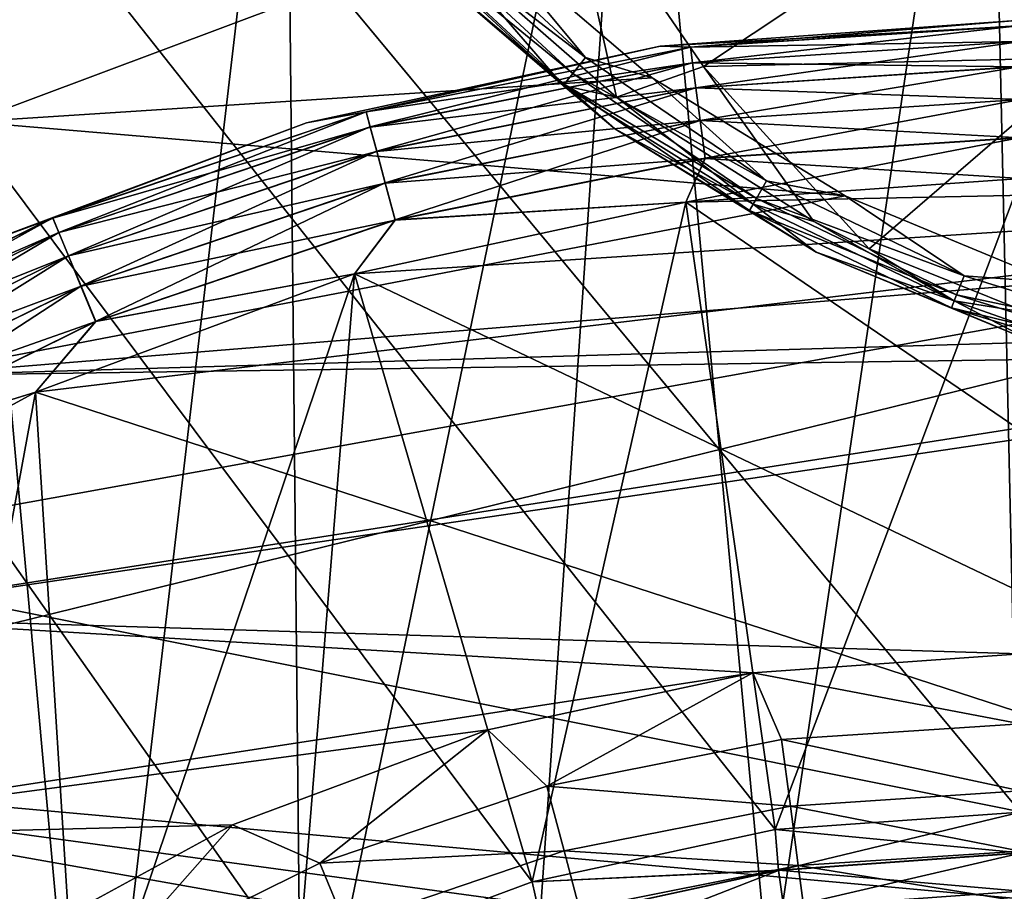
# Model space of a CAD drawing. Header units: metres. Extents: x -205 to 205, y -104 to 104.
# Tile 384 of 656: x -171.66 to -168.55, y 42.8 to 45.55. Entities that reach past the tile are written whole.
import ezdxf

# ---------------------------------------------------------------- set-up
doc = ezdxf.new("R2010")
doc.units = ezdxf.units.M
doc.layers.add('solid_01_2-CONSUMER_EHM_BOX_SW0001', color=7, linetype='CONTINUOUS')

msp = doc.modelspace()

# ---------------------------------------------------------------- linework, layer by layer
at = {"layer": 'solid_01_2-CONSUMER_EHM_BOX_SW0001'}
for points in [[(-200.010849, -74.958488), (-200.010773, 75.041512), (-0.010778, 75.04142)], [(-0.010849, -74.95858), (-200.010849, -74.958488), (-0.010778, 75.04142)], [(-91.959076, 42.820488, 75), (-76.402473, 63.637558, 75), (-185.602478, 63.645401, 75)], [(-92.726151, 42.986298, 75), (-91.959076, 42.820488, 75), (-185.602478, 63.645401, 75)], [(-93.500885, 43.041248, 75), (-92.726151, 42.986298, 75), (-185.602478, 63.645401, 75)], [(-168.500885, 43.051987, 75), (-93.500885, 43.041248, 75), (-185.602478, 63.645401, 75)], [(-169.275635, 42.997257, 75), (-168.500885, 43.051987, 75), (-185.602478, 63.645401, 75)], [(-170.042755, 42.831669, 75), (-169.275635, 42.997257, 75), (-185.602478, 63.645401, 75)], [(-170.781311, 42.557304, 75), (-170.042755, 42.831669, 75), (-185.602478, 63.645401, 75)], [(-171.472061, 42.180893, 75), (-170.781311, 42.557304, 75), (-185.602478, 63.645401, 75)], [(-172.101837, 41.709961, 75), (-171.472061, 42.180893, 75), (-185.602478, 63.645401, 75)], [(-169.719711, 47.078472, 63.099998), (-168.603653, 47.14418, 63.099998), (-169.292419, 42.487926, 63.099998)], [(-168.603653, 47.14418, 63.099998), (-168.500961, 42.551987, 63.099998), (-169.292419, 42.487926, 63.099998)], [(-168.603653, 47.14418, 63.099998), (-167.103653, 47.144073, 63.099998), (-168.500961, 42.551987, 63.099998)], [(-170.819824, 46.882233, 63.099998), (-169.719711, 47.078472, 63.099998), (-170.770477, 42.006332, 63.099998)], [(-169.719711, 47.078472, 63.099998), (-170.046082, 42.307487, 63.099998), (-170.770477, 42.006332, 63.099998)], [(-169.719711, 47.078472, 63.099998), (-169.292419, 42.487926, 63.099998), (-170.046082, 42.307487, 63.099998)], [(-171.889633, 46.558044, 63.099998), (-170.819824, 46.882233, 63.099998), (-171.440018, 41.597492, 63.099998)], [(-170.819824, 46.882233, 63.099998), (-170.770477, 42.006332, 63.099998), (-171.440018, 41.597492, 63.099998)], [(-171.889633, 46.558044, 63.099998), (-171.440018, 41.597492, 63.099998), (-172.035904, 41.087223, 63.099998)], [(-167.579117, 46.126122, 18.185246), (-168.7211, 45.926018, 17.920349), (-168.277695, 45.434055, 17.780788)], [(-170.206543, 45.834381, 13.5), (-171.751648, 46.052429, 13.5), (-171.815216, 45.231148, 13.5)], [(-169.941956, 46.047699, 17.564064), (-170.330658, 45.794041, 17.260666), (-169.776657, 45.309013, 17.260666)], [(-169.502167, 45.405964, 17.425642), (-169.941956, 46.047699, 17.564064), (-169.776657, 45.309013, 17.260666)], [(-168.7211, 45.926018, 17.920349), (-169.941956, 46.047699, 17.564064), (-169.502167, 45.405964, 17.425642)], [(-170.428284, 45.860832, 13.558523), (-170.380646, 45.905025, 13.515164), (-169.873764, 45.434711, 13.515164)], [(-169.873764, 45.434711, 13.515164), (-170.380646, 45.905025, 13.515164), (-170.206543, 45.834381, 13.5)], [(-168.277695, 45.434055, 17.780788), (-168.7211, 45.926018, 17.920349), (-169.502167, 45.405964, 17.425642)], [(-170.428284, 45.860832, 13.558523), (-169.914276, 45.383911, 13.558523), (-170.460098, 45.831306, 13.623464)], [(-170.428284, 45.860832, 13.558523), (-169.873764, 45.434711, 13.515164), (-169.914276, 45.383911, 13.558523)], [(-169.663605, 45.370682, 13.5), (-170.206543, 45.834381, 13.5), (-171.815216, 45.231148, 13.5)], [(-170.348007, 45.693001, 17.098219), (-169.944672, 45.345798, 17.160311), (-170.46402, 45.827671, 17.160311)], [(-170.46402, 45.827671, 17.160311), (-169.944672, 45.345798, 17.160311), (-170.330658, 45.794041, 17.260666)], [(-170.460098, 45.831306, 13.623464), (-169.941345, 45.349972, 13.623464), (-170.348007, 45.693001, 13.7)], [(-169.914276, 45.383911, 13.558523), (-169.941345, 45.349972, 13.623464), (-170.460098, 45.831306, 13.623464)], [(-169.873764, 45.434711, 13.515164), (-170.206543, 45.834381, 13.5), (-169.663605, 45.370682, 13.5)], [(-169.944672, 45.345798, 17.160311), (-169.776657, 45.309013, 17.260666), (-170.330658, 45.794041, 17.260666)], [(-170.348007, 45.693001, 17.098219), (-169.781235, 45.208931, 17.098219), (-169.944672, 45.345798, 17.160311)], [(-169.781235, 45.208931, 13.7), (-169.781235, 45.208931, 17.098219), (-170.348007, 45.693001, 17.098219)], [(-170.348007, 45.693001, 13.7), (-169.781235, 45.208931, 13.7), (-170.348007, 45.693001, 17.098219)], [(-169.941345, 45.349972, 13.623464), (-169.781235, 45.208931, 13.7), (-170.348007, 45.693001, 13.7)], [(-169.639053, 45.470718, 47.5), (-168.500534, 45.534946, 47.62941), (-168.500519, 45.551987, 47.5)], [(-169.639053, 45.470718, 46.5), (-168.500519, 45.551987, 47.5), (-168.500519, 45.551987, 46.5)], [(-169.639053, 45.470718, 47.5), (-168.500519, 45.551987, 47.5), (-169.639053, 45.470718, 46.5)], [(-169.639053, 45.470718, 46.5), (-168.500519, 45.551987, 46.5), (-169.542542, 45.466934, 46.371098)], [(-169.639053, 45.470718, 55.5), (-168.500519, 45.551987, 55.5), (-169.542542, 45.466934, 55.371098)], [(-168.500519, 45.551987, 56.5), (-168.500519, 45.551987, 55.5), (-169.639053, 45.470718, 55.5)], [(-169.639053, 45.470718, 56.5), (-168.500519, 45.551987, 56.5), (-169.639053, 45.470718, 55.5)], [(-168.500534, 45.534946, 56.62941), (-168.500519, 45.551987, 56.5), (-169.639053, 45.470718, 56.5)], [(-169.542526, 45.466801, 47.62941), (-168.500534, 45.534946, 47.62941), (-169.639053, 45.470718, 47.5)], [(-169.542526, 45.466801, 56.62941), (-168.500534, 45.534946, 56.62941), (-169.639053, 45.470718, 56.5)], [(-169.542542, 45.466934, 46.371098), (-168.500519, 45.551987, 46.5), (-168.500534, 45.535084, 46.371098)], [(-169.542542, 45.466934, 55.371098), (-168.500519, 45.551987, 55.5), (-168.500534, 45.535084, 55.371098)], [(-169.542542, 45.466934, 46.371098), (-168.500534, 45.535084, 46.371098), (-169.536041, 45.417473, 46.25034)], [(-169.542542, 45.466934, 55.371098), (-168.500534, 45.535084, 55.371098), (-169.536041, 45.417473, 55.25034)], [(-169.542526, 45.466801, 47.62941), (-168.500534, 45.484932, 47.750114), (-168.500534, 45.534946, 47.62941)], [(-168.500534, 45.484932, 56.750114), (-168.500534, 45.534946, 56.62941), (-169.542526, 45.466801, 56.62941)], [(-169.536041, 45.417473, 46.25034), (-168.500534, 45.535084, 46.371098), (-168.500534, 45.485195, 46.25034)], [(-169.536041, 45.417473, 55.25034), (-168.500534, 45.535084, 55.371098), (-168.500534, 45.485195, 55.25034)], [(-170.75444, 45.228252, 55.5), (-169.639053, 45.470718, 55.5), (-170.566742, 45.263363, 55.371098)], [(-169.639053, 45.470718, 56.5), (-169.639053, 45.470718, 55.5), (-170.75444, 45.228252, 55.5)], [(-170.75444, 45.228252, 56.5), (-169.639053, 45.470718, 56.5), (-170.75444, 45.228252, 55.5)], [(-170.566711, 45.263229, 56.62941), (-169.639053, 45.470718, 56.5), (-170.75444, 45.228252, 56.5)], [(-170.75444, 45.228252, 46.5), (-169.639053, 45.470718, 46.5), (-170.566742, 45.263363, 46.371098)], [(-169.639053, 45.470718, 47.5), (-169.639053, 45.470718, 46.5), (-170.75444, 45.228252, 46.5)], [(-170.75444, 45.228252, 47.5), (-169.639053, 45.470718, 47.5), (-170.75444, 45.228252, 46.5)], [(-170.566711, 45.263229, 47.62941), (-169.639053, 45.470718, 47.5), (-170.75444, 45.228252, 47.5)], [(-169.639053, 45.470718, 55.5), (-169.542542, 45.466934, 55.371098), (-170.566742, 45.263363, 55.371098)], [(-169.639053, 45.470718, 46.5), (-169.542542, 45.466934, 46.371098), (-170.566742, 45.263363, 46.371098)], [(-170.566742, 45.263363, 55.371098), (-169.542542, 45.466934, 55.371098), (-170.553833, 45.215172, 55.25034)], [(-170.566742, 45.263363, 46.371098), (-169.542542, 45.466934, 46.371098), (-170.553833, 45.215172, 46.25034)], [(-170.566711, 45.263229, 56.62941), (-169.542526, 45.466801, 56.62941), (-169.639053, 45.470718, 56.5)], [(-170.566711, 45.263229, 47.62941), (-169.542526, 45.466801, 47.62941), (-169.639053, 45.470718, 47.5)], [(-169.535995, 45.417213, 56.750114), (-169.542526, 45.466801, 56.62941), (-170.566711, 45.263229, 56.62941)], [(-169.535995, 45.417213, 47.750114), (-169.542526, 45.466801, 47.62941), (-170.566711, 45.263229, 47.62941)], [(-169.542542, 45.466934, 55.371098), (-169.536041, 45.417473, 55.25034), (-170.553833, 45.215172, 55.25034)], [(-169.542542, 45.466934, 46.371098), (-169.536041, 45.417473, 46.25034), (-170.553833, 45.215172, 46.25034)], [(-169.535995, 45.417213, 47.750114), (-168.500534, 45.484932, 47.750114), (-169.542526, 45.466801, 47.62941)], [(-169.535995, 45.417213, 56.750114), (-168.500534, 45.484932, 56.750114), (-169.542526, 45.466801, 56.62941)], [(-169.536041, 45.417473, 46.25034), (-168.500534, 45.485195, 46.25034), (-169.525681, 45.33868, 46.146633)], [(-169.536041, 45.417473, 55.25034), (-168.500534, 45.485195, 55.25034), (-169.525681, 45.33868, 55.146633)], [(-169.535995, 45.417213, 47.750114), (-168.500549, 45.405354, 47.853737), (-168.500534, 45.484932, 47.750114)], [(-168.500549, 45.405354, 56.853737), (-168.500534, 45.484932, 56.750114), (-169.535995, 45.417213, 56.750114)], [(-169.525681, 45.33868, 46.146633), (-168.500534, 45.485195, 46.25034), (-168.500549, 45.405724, 46.146633)], [(-169.525681, 45.33868, 55.146633), (-168.500534, 45.485195, 55.25034), (-168.500549, 45.405724, 55.146633)], [(-169.914276, 45.383911, 13.558523), (-169.873764, 45.434711, 13.515164), (-169.30246, 45.045197, 13.515164)], [(-169.30246, 45.045197, 13.515164), (-169.873764, 45.434711, 13.515164), (-169.663605, 45.370682, 13.5)], [(-168.277695, 45.434055, 17.780788), (-169.502167, 45.405964, 17.425642), (-168.978622, 44.830372, 17.260666)], [(-168.277695, 45.434055, 17.780788), (-168.978622, 44.830372, 17.260666), (-168.475998, 44.628265, 17.260666)], [(-170.553772, 45.214916, 56.750114), (-169.535995, 45.417213, 56.750114), (-170.566711, 45.263229, 56.62941)], [(-170.553772, 45.214916, 47.750114), (-169.535995, 45.417213, 47.750114), (-170.566711, 45.263229, 47.62941)], [(-170.553833, 45.215172, 55.25034), (-169.536041, 45.417473, 55.25034), (-170.533279, 45.138405, 55.146633)], [(-170.553833, 45.215172, 46.25034), (-169.536041, 45.417473, 46.25034), (-170.533279, 45.138405, 46.146633)], [(-169.52562, 45.338314, 56.853737), (-169.535995, 45.417213, 56.750114), (-170.553772, 45.214916, 56.750114)], [(-169.52562, 45.338314, 47.853737), (-169.535995, 45.417213, 47.750114), (-170.553772, 45.214916, 47.750114)], [(-169.536041, 45.417473, 55.25034), (-169.525681, 45.33868, 55.146633), (-170.533279, 45.138405, 55.146633)], [(-169.536041, 45.417473, 46.25034), (-169.525681, 45.33868, 46.146633), (-170.533279, 45.138405, 46.146633)], [(-169.502167, 45.405964, 17.425642), (-169.776657, 45.309013, 17.260666), (-169.153259, 44.917171, 17.260666)], [(-169.52562, 45.338314, 47.853737), (-168.500549, 45.405354, 47.853737), (-169.535995, 45.417213, 47.750114)], [(-169.52562, 45.338314, 56.853737), (-168.500549, 45.405354, 56.853737), (-169.535995, 45.417213, 56.750114)], [(-169.525681, 45.33868, 46.146633), (-168.500549, 45.405724, 46.146633), (-169.512161, 45.235939, 46.067051)], [(-169.525681, 45.33868, 55.146633), (-168.500549, 45.405724, 55.146633), (-169.512161, 45.235939, 55.067051)], [(-169.52562, 45.338314, 47.853737), (-168.500565, 45.301643, 47.933208), (-168.500549, 45.405354, 47.853737)], [(-168.500565, 45.301643, 56.933208), (-168.500549, 45.405354, 56.853737), (-169.52562, 45.338314, 56.853737)], [(-169.512161, 45.235939, 46.067051), (-168.500549, 45.405724, 46.146633), (-168.500565, 45.302097, 46.067051)], [(-169.512161, 45.235939, 55.067051), (-168.500549, 45.405724, 55.146633), (-168.500565, 45.302097, 55.067051)], [(-169.502167, 45.405964, 17.425642), (-169.153259, 44.917171, 17.260666), (-168.978622, 44.830372, 17.260666)], [(-169.914276, 45.383911, 13.558523), (-169.334946, 44.98893, 13.558523), (-169.941345, 45.349972, 13.623464)], [(-169.914276, 45.383911, 13.558523), (-169.30246, 45.045197, 13.515164), (-169.334946, 44.98893, 13.558523)], [(-169.05481, 44.997635, 13.5), (-169.663605, 45.370682, 13.5), (-171.815216, 45.231148, 13.5)], [(-169.781235, 45.208931, 17.098219), (-169.344955, 44.971603, 17.216368), (-169.944672, 45.345798, 17.160311)], [(-169.944672, 45.345798, 17.160311), (-169.344955, 44.971603, 17.216368), (-169.776657, 45.309013, 17.260666)], [(-169.941345, 45.349972, 13.623464), (-169.356644, 44.951332, 13.623464), (-169.781235, 45.208931, 13.7)], [(-169.334946, 44.98893, 13.558523), (-169.356644, 44.951332, 13.623464), (-169.941345, 45.349972, 13.623464)], [(-169.30246, 45.045197, 13.515164), (-169.663605, 45.370682, 13.5), (-169.05481, 44.997635, 13.5)], [(-170.533188, 45.138046, 56.853737), (-169.52562, 45.338314, 56.853737), (-170.553772, 45.214916, 56.750114)], [(-170.533188, 45.138046, 47.853737), (-169.52562, 45.338314, 47.853737), (-170.553772, 45.214916, 47.750114)], [(-170.533279, 45.138405, 55.146633), (-169.525681, 45.33868, 55.146633), (-170.50647, 45.038307, 55.067051)], [(-170.533279, 45.138405, 46.146633), (-169.525681, 45.33868, 46.146633), (-170.50647, 45.038307, 46.067051)], [(-169.5121, 45.235489, 56.933208), (-169.52562, 45.338314, 56.853737), (-170.533188, 45.138046, 56.853737)], [(-169.5121, 45.235489, 47.933208), (-169.52562, 45.338314, 47.853737), (-170.533188, 45.138046, 47.853737)], [(-169.525681, 45.33868, 55.146633), (-169.512161, 45.235939, 55.067051), (-170.50647, 45.038307, 55.067051)], [(-169.525681, 45.33868, 46.146633), (-169.512161, 45.235939, 46.067051), (-170.50647, 45.038307, 46.067051)], [(-169.5121, 45.235489, 47.933208), (-168.500565, 45.301643, 47.933208), (-169.52562, 45.338314, 47.853737)], [(-169.5121, 45.235489, 56.933208), (-168.500565, 45.301643, 56.933208), (-169.52562, 45.338314, 56.853737)], [(-169.344955, 44.971603, 17.216368), (-169.153259, 44.917171, 17.260666), (-169.776657, 45.309013, 17.260666)], [(-169.512161, 45.235939, 46.067051), (-168.500565, 45.302097, 46.067051), (-169.496429, 45.116268, 46.017036)], [(-169.512161, 45.235939, 55.067051), (-168.500565, 45.302097, 55.067051), (-169.496429, 45.116268, 55.017036)], [(-169.5121, 45.235489, 47.933208), (-168.50058, 45.180889, 47.983097), (-168.500565, 45.301643, 47.933208)], [(-168.50058, 45.180889, 56.983097), (-168.500565, 45.301643, 56.933208), (-169.5121, 45.235489, 56.933208)], [(-169.496429, 45.116268, 46.017036), (-168.500565, 45.302097, 46.067051), (-168.50058, 45.181396, 46.017036)], [(-169.496429, 45.116268, 55.017036), (-168.500565, 45.302097, 55.067051), (-168.50058, 45.181396, 55.017036)], [(-171.555618, 44.927845, 55.371098), (-170.566742, 45.263363, 55.371098), (-171.53653, 44.881748, 55.25034)], [(-170.75444, 45.228252, 55.5), (-170.566742, 45.263363, 55.371098), (-171.555618, 44.927845, 55.371098)], [(-171.555618, 44.927845, 46.371098), (-170.566742, 45.263363, 46.371098), (-171.53653, 44.881748, 46.25034)], [(-170.75444, 45.228252, 46.5), (-170.566742, 45.263363, 46.371098), (-171.555618, 44.927845, 46.371098)], [(-171.555557, 44.927719, 56.62941), (-170.566711, 45.263229, 56.62941), (-170.75444, 45.228252, 56.5)], [(-170.553772, 45.214916, 56.750114), (-170.566711, 45.263229, 56.62941), (-171.555557, 44.927719, 56.62941)], [(-171.555557, 44.927719, 47.62941), (-170.566711, 45.263229, 47.62941), (-170.75444, 45.228252, 47.5)], [(-170.553772, 45.214916, 47.750114), (-170.566711, 45.263229, 47.62941), (-171.555557, 44.927719, 47.62941)], [(-170.566742, 45.263363, 55.371098), (-170.553833, 45.215172, 55.25034), (-171.53653, 44.881748, 55.25034)], [(-170.566742, 45.263363, 46.371098), (-170.553833, 45.215172, 46.25034), (-171.53653, 44.881748, 46.25034)], [(-169.05481, 44.997635, 13.5), (-171.815216, 45.231148, 13.5), (-172.008789, 44.430477, 13.5)], [(-171.823944, 44.829517, 55.5), (-170.75444, 45.228252, 55.5), (-171.555618, 44.927845, 55.371098)], [(-170.75444, 45.228252, 56.5), (-170.75444, 45.228252, 55.5), (-171.823944, 44.829517, 55.5)], [(-171.823944, 44.829517, 56.5), (-170.75444, 45.228252, 56.5), (-171.823944, 44.829517, 55.5)], [(-171.555557, 44.927719, 56.62941), (-170.75444, 45.228252, 56.5), (-171.823944, 44.829517, 56.5)], [(-171.823944, 44.829517, 46.5), (-170.75444, 45.228252, 46.5), (-171.555618, 44.927845, 46.371098)], [(-170.75444, 45.228252, 47.5), (-170.75444, 45.228252, 46.5), (-171.823944, 44.829517, 46.5)], [(-171.823944, 44.829517, 47.5), (-170.75444, 45.228252, 47.5), (-171.823944, 44.829517, 46.5)], [(-171.555557, 44.927719, 47.62941), (-170.75444, 45.228252, 47.5), (-171.823944, 44.829517, 47.5)], [(-170.506363, 45.037868, 56.933208), (-169.5121, 45.235489, 56.933208), (-170.533188, 45.138046, 56.853737)], [(-170.506363, 45.037868, 47.933208), (-169.5121, 45.235489, 47.933208), (-170.533188, 45.138046, 47.853737)], [(-170.50647, 45.038307, 55.067051), (-169.512161, 45.235939, 55.067051), (-170.47525, 44.921711, 55.017036)], [(-170.50647, 45.038307, 46.067051), (-169.512161, 45.235939, 46.067051), (-170.47525, 44.921711, 46.017036)], [(-169.496353, 45.115765, 56.983097), (-169.5121, 45.235489, 56.933208), (-170.506363, 45.037868, 56.933208)], [(-169.496353, 45.115765, 47.983097), (-169.5121, 45.235489, 47.933208), (-170.506363, 45.037868, 47.933208)], [(-169.512161, 45.235939, 55.067051), (-169.496429, 45.116268, 55.017036), (-170.47525, 44.921711, 55.017036)], [(-169.512161, 45.235939, 46.067051), (-169.496429, 45.116268, 46.017036), (-170.47525, 44.921711, 46.017036)], [(-169.496353, 45.115765, 47.983097), (-168.50058, 45.180889, 47.983097), (-169.5121, 45.235489, 47.933208)], [(-169.496353, 45.115765, 56.983097), (-168.50058, 45.180889, 56.983097), (-169.5121, 45.235489, 56.933208)], [(-171.536423, 44.881508, 56.750114), (-170.553772, 45.214916, 56.750114), (-171.555557, 44.927719, 56.62941)], [(-171.536423, 44.881508, 47.750114), (-170.553772, 45.214916, 47.750114), (-171.555557, 44.927719, 47.62941)], [(-171.53653, 44.881748, 55.25034), (-170.553833, 45.215172, 55.25034), (-171.506134, 44.808323, 55.146633)], [(-171.53653, 44.881748, 46.25034), (-170.553833, 45.215172, 46.25034), (-171.506134, 44.808323, 46.146633)], [(-170.533188, 45.138046, 56.853737), (-170.553772, 45.214916, 56.750114), (-171.536423, 44.881508, 56.750114)], [(-170.533188, 45.138046, 47.853737), (-170.553772, 45.214916, 47.750114), (-171.536423, 44.881508, 47.750114)], [(-170.553833, 45.215172, 55.25034), (-170.533279, 45.138405, 55.146633), (-171.506134, 44.808323, 55.146633)], [(-170.553833, 45.215172, 46.25034), (-170.533279, 45.138405, 46.146633), (-171.506134, 44.808323, 46.146633)], [(-169.781235, 45.208931, 17.098219), (-169.145706, 44.819481, 17.098219), (-169.344955, 44.971603, 17.216368)], [(-169.145706, 44.819481, 13.7), (-169.145706, 44.819481, 17.098219), (-169.781235, 45.208931, 17.098219)], [(-169.781235, 45.208931, 13.7), (-169.145706, 44.819481, 13.7), (-169.781235, 45.208931, 17.098219)], [(-169.356644, 44.951332, 13.623464), (-169.145706, 44.819481, 13.7), (-169.781235, 45.208931, 13.7)], [(-168.50058, 45.181396, 55.017036), (-168.500595, 45.051987, 55), (-169.557037, 44.977352, 55)], [(-169.496429, 45.116268, 55.017036), (-168.50058, 45.181396, 55.017036), (-169.557037, 44.977352, 55)], [(-168.50058, 45.181396, 46.017036), (-168.500595, 45.051987, 46), (-169.557037, 44.977352, 46)], [(-169.496429, 45.116268, 46.017036), (-168.50058, 45.181396, 46.017036), (-169.557037, 44.977352, 46)], [(-169.496353, 45.115765, 47.983097), (-168.500595, 45.051987, 48), (-168.50058, 45.180889, 47.983097)], [(-169.496353, 45.115765, 56.983097), (-168.500595, 45.051987, 57), (-168.50058, 45.180889, 56.983097)], [(-171.505981, 44.807983, 56.853737), (-170.533188, 45.138046, 56.853737), (-171.536423, 44.881508, 56.750114)], [(-171.505981, 44.807983, 47.853737), (-170.533188, 45.138046, 47.853737), (-171.536423, 44.881508, 47.750114)], [(-171.506134, 44.808323, 55.146633), (-170.533279, 45.138405, 55.146633), (-171.466492, 44.712582, 55.067051)], [(-171.506134, 44.808323, 46.146633), (-170.533279, 45.138405, 46.146633), (-171.466492, 44.712582, 46.067051)], [(-170.506363, 45.037868, 56.933208), (-170.533188, 45.138046, 56.853737), (-171.505981, 44.807983, 56.853737)], [(-170.506363, 45.037868, 47.933208), (-170.533188, 45.138046, 47.853737), (-171.505981, 44.807983, 47.853737)], [(-170.533279, 45.138405, 55.146633), (-170.50647, 45.038307, 55.067051), (-171.466492, 44.712582, 55.067051)], [(-170.533279, 45.138405, 46.146633), (-170.50647, 45.038307, 46.067051), (-171.466492, 44.712582, 46.067051)], [(-170.475128, 44.921223, 56.983097), (-169.496353, 45.115765, 56.983097), (-170.506363, 45.037868, 56.933208)], [(-170.475128, 44.921223, 47.983097), (-169.496353, 45.115765, 47.983097), (-170.506363, 45.037868, 47.933208)], [(-170.47525, 44.921711, 55.017036), (-169.496429, 45.116268, 55.017036), (-169.557037, 44.977352, 55)], [(-170.47525, 44.921711, 46.017036), (-169.496429, 45.116268, 46.017036), (-169.557037, 44.977352, 46)], [(-170.475128, 44.921223, 47.983097), (-169.557037, 44.977352, 48), (-169.496353, 45.115765, 47.983097)], [(-170.475128, 44.921223, 56.983097), (-169.557037, 44.977352, 57), (-169.496353, 45.115765, 56.983097)], [(-169.496353, 45.115765, 47.983097), (-169.557037, 44.977352, 48), (-168.500595, 45.051987, 48)], [(-169.496353, 45.115765, 56.983097), (-169.557037, 44.977352, 57), (-168.500595, 45.051987, 57)], [(-173.410995, 43.221951, 48), (-168.500961, 42.551987, 48), (-165.978806, 45.051624, 48)], [(-165.978806, 45.051624, 57), (-173.410995, 43.221951, 57), (-168.500961, 42.551987, 57)], [(-172.552185, 43.864143, 48), (-173.410995, 43.221951, 48), (-165.978806, 45.051624, 48)], [(-165.978806, 45.051624, 57), (-172.552185, 43.864143, 57), (-173.410995, 43.221951, 57)], [(-171.610214, 44.377445, 48), (-172.552185, 43.864143, 48), (-165.978806, 45.051624, 48)], [(-165.978806, 45.051624, 57), (-171.610214, 44.377445, 57), (-172.552185, 43.864143, 57)], [(-170.603104, 44.75156, 48), (-171.610214, 44.377445, 48), (-165.978806, 45.051624, 48)], [(-165.978806, 45.051624, 57), (-170.603104, 44.75156, 57), (-171.610214, 44.377445, 57)], [(-171.466309, 44.712162, 56.933208), (-170.506363, 45.037868, 56.933208), (-171.505981, 44.807983, 56.853737)], [(-171.466309, 44.712162, 47.933208), (-170.506363, 45.037868, 47.933208), (-171.505981, 44.807983, 47.853737)], [(-171.466492, 44.712582, 55.067051), (-170.50647, 45.038307, 55.067051), (-171.420303, 44.601059, 55.017036)], [(-171.466492, 44.712582, 46.067051), (-170.50647, 45.038307, 46.067051), (-171.420303, 44.601059, 46.017036)], [(-170.475128, 44.921223, 56.983097), (-170.506363, 45.037868, 56.933208), (-171.466309, 44.712162, 56.933208)], [(-170.475128, 44.921223, 47.983097), (-170.506363, 45.037868, 47.933208), (-171.466309, 44.712162, 47.933208)], [(-170.50647, 45.038307, 55.067051), (-170.47525, 44.921711, 55.017036), (-171.420303, 44.601059, 55.017036)], [(-170.50647, 45.038307, 46.067051), (-170.47525, 44.921711, 46.017036), (-171.420303, 44.601059, 46.017036)], [(-169.557037, 44.977352, 48), (-170.603104, 44.75156, 48), (-165.978806, 45.051624, 48)], [(-165.978806, 45.051624, 57), (-169.557037, 44.977352, 57), (-170.603104, 44.75156, 57)], [(-169.557037, 44.977352, 55), (-168.500595, 45.051987, 55), (-166.000977, 42.551628, 55)], [(-168.500595, 45.051987, 48), (-169.557037, 44.977352, 48), (-165.978806, 45.051624, 48)], [(-165.978806, 45.051624, 57), (-168.500595, 45.051987, 57), (-169.557037, 44.977352, 57)], [(-169.275635, 42.997257, 46), (-169.557037, 44.977352, 46), (-168.500595, 45.051987, 46)], [(-169.334946, 44.98893, 13.558523), (-169.30246, 45.045197, 13.515164), (-168.679474, 44.745182, 13.515164)], [(-168.679474, 44.745182, 13.515164), (-169.30246, 45.045197, 13.515164), (-169.05481, 44.997635, 13.5)], [(-168.500885, 43.051987, 46), (-169.275635, 42.997257, 46), (-168.500595, 45.051987, 46)], [(-168.395142, 44.724415, 13.5), (-169.05481, 44.997635, 13.5), (-172.008789, 44.430477, 13.5)], [(-170.603104, 44.75156, 55), (-169.557037, 44.977352, 55), (-166.000977, 42.551628, 55)], [(-170.475128, 44.921223, 47.983097), (-170.603104, 44.75156, 48), (-169.557037, 44.977352, 48)], [(-170.475128, 44.921223, 56.983097), (-170.603104, 44.75156, 57), (-169.557037, 44.977352, 57)], [(-170.47525, 44.921711, 55.017036), (-169.557037, 44.977352, 55), (-170.603104, 44.75156, 55)], [(-170.042755, 42.831669, 46), (-170.603104, 44.75156, 46), (-169.557037, 44.977352, 46)], [(-170.47525, 44.921711, 46.017036), (-169.557037, 44.977352, 46), (-170.603104, 44.75156, 46)], [(-169.275635, 42.997257, 46), (-170.042755, 42.831669, 46), (-169.557037, 44.977352, 46)], [(-169.334946, 44.98893, 13.558523), (-168.703217, 44.6847, 13.558523), (-169.356644, 44.951332, 13.623464)], [(-169.145706, 44.819481, 17.098219), (-168.710526, 44.666077, 17.216368), (-169.344955, 44.971603, 17.216368)], [(-169.344955, 44.971603, 17.216368), (-168.710526, 44.666077, 17.216368), (-169.153259, 44.917171, 17.260666)], [(-169.334946, 44.98893, 13.558523), (-168.679474, 44.745182, 13.515164), (-168.703217, 44.6847, 13.558523)], [(-168.679474, 44.745182, 13.515164), (-169.05481, 44.997635, 13.5), (-168.395142, 44.724415, 13.5)], [(-169.356644, 44.951332, 13.623464), (-168.71907, 44.644291, 13.623464), (-169.145706, 44.819481, 13.7)], [(-168.703217, 44.6847, 13.558523), (-168.71907, 44.644291, 13.623464), (-169.356644, 44.951332, 13.623464)], [(-172.492233, 44.466122, 55.371098), (-171.555618, 44.927845, 55.371098), (-172.467285, 44.422913, 55.25034)], [(-171.823944, 44.829517, 55.5), (-171.555618, 44.927845, 55.371098), (-172.492233, 44.466122, 55.371098)], [(-172.492233, 44.466122, 46.371098), (-171.555618, 44.927845, 46.371098), (-172.467285, 44.422913, 46.25034)], [(-171.823944, 44.829517, 46.5), (-171.555618, 44.927845, 46.371098), (-172.492233, 44.466122, 46.371098)], [(-172.492157, 44.466003, 56.62941), (-171.555557, 44.927719, 56.62941), (-171.823944, 44.829517, 56.5)], [(-171.536423, 44.881508, 56.750114), (-171.555557, 44.927719, 56.62941), (-172.492157, 44.466003, 56.62941)], [(-172.492157, 44.466003, 47.62941), (-171.555557, 44.927719, 47.62941), (-171.823944, 44.829517, 47.5)], [(-171.536423, 44.881508, 47.750114), (-171.555557, 44.927719, 47.62941), (-172.492157, 44.466003, 47.62941)], [(-171.555618, 44.927845, 55.371098), (-171.53653, 44.881748, 55.25034), (-172.467285, 44.422913, 55.25034)], [(-171.555618, 44.927845, 46.371098), (-171.53653, 44.881748, 46.25034), (-172.467285, 44.422913, 46.25034)], [(-171.42012, 44.60059, 56.983097), (-170.475128, 44.921223, 56.983097), (-171.466309, 44.712162, 56.933208)], [(-171.42012, 44.60059, 47.983097), (-170.475128, 44.921223, 47.983097), (-171.466309, 44.712162, 47.933208)], [(-171.420303, 44.601059, 55.017036), (-170.47525, 44.921711, 55.017036), (-170.603104, 44.75156, 55)], [(-171.420303, 44.601059, 46.017036), (-170.47525, 44.921711, 46.017036), (-170.603104, 44.75156, 46)], [(-171.42012, 44.60059, 47.983097), (-170.603104, 44.75156, 48), (-170.475128, 44.921223, 47.983097)], [(-171.42012, 44.60059, 56.983097), (-170.603104, 44.75156, 57), (-170.475128, 44.921223, 56.983097)], [(-168.710526, 44.666077, 17.216368), (-168.978622, 44.830372, 17.260666), (-169.153259, 44.917171, 17.260666)], [(-172.467163, 44.422688, 56.750114), (-171.536423, 44.881508, 56.750114), (-172.492157, 44.466003, 56.62941)], [(-172.467163, 44.422688, 47.750114), (-171.536423, 44.881508, 47.750114), (-172.492157, 44.466003, 47.62941)], [(-172.467285, 44.422913, 55.25034), (-171.53653, 44.881748, 55.25034), (-172.427567, 44.354084, 55.146633)], [(-172.467285, 44.422913, 46.25034), (-171.53653, 44.881748, 46.25034), (-172.427567, 44.354084, 46.146633)], [(-171.505981, 44.807983, 56.853737), (-171.536423, 44.881508, 56.750114), (-172.467163, 44.422688, 56.750114)], [(-171.505981, 44.807983, 47.853737), (-171.536423, 44.881508, 47.750114), (-172.467163, 44.422688, 47.750114)], [(-171.53653, 44.881748, 55.25034), (-171.506134, 44.808323, 55.146633), (-172.427567, 44.354084, 55.146633)], [(-171.53653, 44.881748, 46.25034), (-171.506134, 44.808323, 46.146633), (-172.427567, 44.354084, 46.146633)], [(-169.145706, 44.819481, 17.098219), (-168.457077, 44.534245, 17.098219), (-168.710526, 44.666077, 17.216368)], [(-168.457077, 44.534245, 13.7), (-168.457077, 44.534245, 17.098219), (-169.145706, 44.819481, 17.098219)], [(-169.145706, 44.819481, 13.7), (-168.457077, 44.534245, 13.7), (-169.145706, 44.819481, 17.098219)], [(-168.71907, 44.644291, 13.623464), (-168.457077, 44.534245, 13.7), (-169.145706, 44.819481, 13.7)], [(-168.710526, 44.666077, 17.216368), (-168.475998, 44.628265, 17.260666), (-168.978622, 44.830372, 17.260666)], [(-172.427383, 44.353764, 56.853737), (-171.505981, 44.807983, 56.853737), (-172.467163, 44.422688, 56.750114)], [(-172.427383, 44.353764, 47.853737), (-171.505981, 44.807983, 47.853737), (-172.467163, 44.422688, 47.750114)], [(-172.427567, 44.354084, 55.146633), (-171.506134, 44.808323, 55.146633), (-172.375763, 44.264336, 55.067051)], [(-172.427567, 44.354084, 46.146633), (-171.506134, 44.808323, 46.146633), (-172.375763, 44.264336, 46.067051)], [(-171.466309, 44.712162, 56.933208), (-171.505981, 44.807983, 56.853737), (-172.427383, 44.353764, 56.853737)], [(-171.466309, 44.712162, 47.933208), (-171.505981, 44.807983, 47.853737), (-172.427383, 44.353764, 47.853737)], [(-171.506134, 44.808323, 55.146633), (-171.466492, 44.712582, 55.067051), (-172.375763, 44.264336, 55.067051)], [(-171.506134, 44.808323, 46.146633), (-171.466492, 44.712582, 46.067051), (-172.375763, 44.264336, 46.067051)], [(-171.610214, 44.377445, 55), (-170.603104, 44.75156, 55), (-166.000977, 42.551628, 55)], [(-171.42012, 44.60059, 47.983097), (-171.610214, 44.377445, 48), (-170.603104, 44.75156, 48)], [(-171.42012, 44.60059, 56.983097), (-171.610214, 44.377445, 57), (-170.603104, 44.75156, 57)], [(-171.420303, 44.601059, 55.017036), (-170.603104, 44.75156, 55), (-171.610214, 44.377445, 55)], [(-171.472061, 42.180893, 46), (-171.610214, 44.377445, 46), (-170.603104, 44.75156, 46)], [(-171.420303, 44.601059, 46.017036), (-170.603104, 44.75156, 46), (-171.610214, 44.377445, 46)], [(-170.781311, 42.557304, 46), (-171.472061, 42.180893, 46), (-170.603104, 44.75156, 46)], [(-170.042755, 42.831669, 46), (-170.781311, 42.557304, 46), (-170.603104, 44.75156, 46)], [(-167.700867, 44.557762, 13.5), (-168.395142, 44.724415, 13.5), (-172.008789, 44.430477, 13.5)], [(-168.703217, 44.6847, 13.558523), (-168.679474, 44.745182, 13.515164), (-168.018738, 44.54137, 13.515164)], [(-168.018738, 44.54137, 13.515164), (-168.679474, 44.745182, 13.515164), (-168.395142, 44.724415, 13.5)], [(-172.375534, 44.263943, 56.933208), (-171.466309, 44.712162, 56.933208), (-172.427383, 44.353764, 56.853737)], [(-172.375534, 44.263943, 47.933208), (-171.466309, 44.712162, 47.933208), (-172.427383, 44.353764, 47.853737)], [(-172.375763, 44.264336, 55.067051), (-171.466492, 44.712582, 55.067051), (-172.31543, 44.159794, 55.017036)], [(-172.375763, 44.264336, 46.067051), (-171.466492, 44.712582, 46.067051), (-172.31543, 44.159794, 46.017036)], [(-171.42012, 44.60059, 56.983097), (-171.466309, 44.712162, 56.933208), (-172.375534, 44.263943, 56.933208)], [(-171.42012, 44.60059, 47.983097), (-171.466309, 44.712162, 47.933208), (-172.375534, 44.263943, 47.933208)], [(-171.466492, 44.712582, 55.067051), (-171.420303, 44.601059, 55.017036), (-172.31543, 44.159794, 55.017036)], [(-171.466492, 44.712582, 46.067051), (-171.420303, 44.601059, 46.017036), (-172.31543, 44.159794, 46.017036)], [(-168.703217, 44.6847, 13.558523), (-168.033188, 44.478027, 13.558523), (-168.71907, 44.644291, 13.623464)], [(-168.457077, 44.534245, 17.098219), (-168.044037, 44.430496, 17.160311), (-168.710526, 44.666077, 17.216368)], [(-168.710526, 44.666077, 17.216368), (-168.044037, 44.430496, 17.160311), (-168.475998, 44.628265, 17.260666)], [(-168.703217, 44.6847, 13.558523), (-168.018738, 44.54137, 13.515164), (-168.033188, 44.478027, 13.558523)], [(-168.71907, 44.644291, 13.623464), (-168.042847, 44.435703, 13.623464), (-168.457077, 44.534245, 13.7)], [(-168.033188, 44.478027, 13.558523), (-168.042847, 44.435703, 13.623464), (-168.71907, 44.644291, 13.623464)], [(-172.31517, 44.159355, 56.983097), (-171.42012, 44.60059, 56.983097), (-172.375534, 44.263943, 56.933208)], [(-172.31517, 44.159355, 47.983097), (-171.42012, 44.60059, 47.983097), (-172.375534, 44.263943, 47.933208)], [(-172.31543, 44.159794, 55.017036), (-171.420303, 44.601059, 55.017036), (-171.610214, 44.377445, 55)], [(-172.31543, 44.159794, 46.017036), (-171.420303, 44.601059, 46.017036), (-171.610214, 44.377445, 46)], [(-172.31517, 44.159355, 47.983097), (-171.610214, 44.377445, 48), (-171.42012, 44.60059, 47.983097)], [(-172.31517, 44.159355, 56.983097), (-171.610214, 44.377445, 57), (-171.42012, 44.60059, 56.983097)], [(-166.277267, 44.557819, 13.5), (-172.323029, 43.669041, 13.5), (-168.500809, 43.551987, 13.5)], [(-166.277267, 44.557819, 13.5), (-166.989075, 44.50177, 13.5), (-172.323029, 43.669041, 13.5)], [(-166.989075, 44.50177, 13.5), (-167.700867, 44.557762, 13.5), (-172.008789, 44.430477, 13.5)], [(-166.989075, 44.50177, 13.5), (-172.008789, 44.430477, 13.5), (-172.323029, 43.669041, 13.5)], [(-172.552185, 43.864143, 55), (-171.610214, 44.377445, 55), (-166.000977, 42.551628, 55)], [(-172.31517, 44.159355, 47.983097), (-172.552185, 43.864143, 48), (-171.610214, 44.377445, 48)], [(-172.31517, 44.159355, 56.983097), (-172.552185, 43.864143, 57), (-171.610214, 44.377445, 57)], [(-172.31543, 44.159794, 55.017036), (-171.610214, 44.377445, 55), (-172.552185, 43.864143, 55)], [(-172.101837, 41.709961, 46), (-172.552185, 43.864143, 46), (-171.610214, 44.377445, 46)], [(-172.31543, 44.159794, 46.017036), (-171.610214, 44.377445, 46), (-172.552185, 43.864143, 46)], [(-171.472061, 42.180893, 46), (-172.101837, 41.709961, 46), (-171.610214, 44.377445, 46)], [(-173.410995, 43.221951, 55), (-172.552185, 43.864143, 55), (-166.000977, 42.551628, 55)], [(-172.323029, 43.669041, 13.5), (-172.754547, 42.967373, 13.5), (-169.345993, 43.492283, 13.5)], [(-172.323029, 43.669041, 13.5), (-169.345993, 43.492283, 13.5), (-168.500809, 43.551987, 13.5)], [(-168.500839, 43.330559, 13.524823), (-168.500809, 43.551987, 13.5), (-169.345993, 43.492283, 13.5)], [(-172.754547, 42.967373, 13.5), (-170.182861, 43.311638, 13.5), (-169.345993, 43.492283, 13.5)], [(-169.996475, 43.133873, 13.524823), (-169.345993, 43.492283, 13.5), (-170.182861, 43.311638, 13.5)], [(-169.996475, 43.133873, 13.524823), (-169.255112, 43.281231, 13.524823), (-169.345993, 43.492283, 13.5)], [(-169.255112, 43.281231, 13.524823), (-168.500839, 43.330559, 13.524823), (-169.345993, 43.492283, 13.5)], [(-168.50087, 43.118912, 13.598642), (-168.500839, 43.330559, 13.524823), (-169.255112, 43.281231, 13.524823)], [(-172.754547, 42.967373, 13.5), (-170.988556, 43.012337, 13.5), (-170.182861, 43.311638, 13.5)], [(-170.712265, 42.891006, 13.524823), (-170.182861, 43.311638, 13.5), (-170.988556, 43.012337, 13.5)], [(-170.712265, 42.891006, 13.524823), (-169.996475, 43.133873, 13.524823), (-170.182861, 43.311638, 13.5)], [(-169.227509, 43.071388, 13.598642), (-169.255112, 43.281231, 13.524823), (-169.996475, 43.133873, 13.524823)], [(-169.227509, 43.071388, 13.598642), (-168.50087, 43.118912, 13.598642), (-169.255112, 43.281231, 13.524823)], [(-173.410995, 43.221951, 48), (-174.170227, 42.462925, 48), (-168.500961, 42.551987, 48)], [(-173.410995, 43.221951, 57), (-174.170227, 42.462925, 57), (-168.500961, 42.551987, 57)], [(-174.170227, 42.462925, 55), (-173.410995, 43.221951, 55), (-169.283279, 42.490517, 55)], [(-173.410995, 43.221951, 55), (-166.000977, 42.551628, 55), (-168.500961, 42.551987, 55)], [(-173.410995, 43.221951, 55), (-168.500961, 42.551987, 55), (-169.283279, 42.490517, 55)], [(-169.941727, 42.929428, 13.598642), (-169.996475, 43.133873, 13.524823), (-170.712265, 42.891006, 13.524823)], [(-169.941727, 42.929428, 13.598642), (-169.227509, 43.071388, 13.598642), (-169.996475, 43.133873, 13.524823)], [(-168.5009, 42.92902, 13.717749), (-168.50087, 43.118912, 13.598642), (-169.227509, 43.071388, 13.598642)], [(-169.202759, 42.883121, 13.717749), (-169.227509, 43.071388, 13.598642), (-169.941727, 42.929428, 13.598642)], [(-169.265228, 42.868019, 45.982964), (-169.275635, 42.997257, 46), (-168.500885, 43.051987, 46)], [(-168.5009, 42.92308, 75.016899), (-168.500885, 43.051987, 75), (-169.275635, 42.997257, 75)], [(-169.265228, 42.868019, 45.982964), (-168.500885, 43.051987, 46), (-168.5009, 42.922577, 45.982964)], [(-169.202759, 42.883121, 13.717749), (-168.5009, 42.92902, 13.717749), (-169.227509, 43.071388, 13.598642)], [(-172.754547, 42.967373, 13.5), (-171.742096, 42.601704, 13.5), (-170.988556, 43.012337, 13.5)], [(-171.390244, 42.556789, 13.524823), (-170.988556, 43.012337, 13.5), (-171.742096, 42.601704, 13.5)], [(-171.390244, 42.556789, 13.524823), (-170.712265, 42.891006, 13.524823), (-170.988556, 43.012337, 13.5)], [(-169.265228, 42.868019, 45.982964), (-170.042755, 42.831669, 46), (-169.275635, 42.997257, 46)], [(-169.265305, 42.868523, 75.016899), (-169.275635, 42.997257, 75), (-170.042755, 42.831669, 75)], [(-169.265305, 42.868523, 75.016899), (-168.5009, 42.92308, 75.016899), (-169.275635, 42.997257, 75)], [(-170.631302, 42.695457, 13.598642), (-169.941727, 42.929428, 13.598642), (-170.712265, 42.891006, 13.524823)], [(-169.892609, 42.746002, 13.717749), (-169.941727, 42.929428, 13.598642), (-170.631302, 42.695457, 13.598642)], [(-169.892609, 42.746002, 13.717749), (-169.202759, 42.883121, 13.717749), (-169.941727, 42.929428, 13.598642)], [(-169.265305, 42.868523, 75.016899), (-168.500916, 42.802326, 75.066788), (-168.5009, 42.92308, 75.016899)], [(-169.265228, 42.868019, 45.982964), (-168.5009, 42.922577, 45.982964), (-169.248062, 42.748543, 45.932949)], [(-168.5009, 42.922577, 45.982964), (-168.500916, 42.801872, 45.932949), (-169.248062, 42.748543, 45.932949)], [(-168.500931, 42.770435, 13.87616), (-168.5009, 42.92902, 13.717749), (-169.202759, 42.883121, 13.717749)], [(-170.631302, 42.695457, 13.598642), (-170.712265, 42.891006, 13.524823), (-171.390244, 42.556789, 13.524823)], [(-169.265305, 42.868523, 75.016899), (-170.042755, 42.831669, 75), (-170.014145, 42.70573, 75.016899)], [(-170.014008, 42.705246, 45.982964), (-170.042755, 42.831669, 46), (-169.265228, 42.868019, 45.982964)], [(-169.265305, 42.868523, 75.016899), (-170.014145, 42.70573, 75.016899), (-169.248123, 42.748993, 75.066788)], [(-170.014008, 42.705246, 45.982964), (-169.265228, 42.868019, 45.982964), (-169.980011, 42.589428, 45.932949)], [(-169.265228, 42.868019, 45.982964), (-169.248062, 42.748543, 45.932949), (-169.980011, 42.589428, 45.932949)], [(-169.182068, 42.725887, 13.87616), (-169.202759, 42.883121, 13.717749), (-169.892609, 42.746002, 13.717749)], [(-169.265305, 42.868523, 75.016899), (-169.248123, 42.748993, 75.066788), (-168.500916, 42.802326, 75.066788)], [(-169.182068, 42.725887, 13.87616), (-168.500931, 42.770435, 13.87616), (-169.202759, 42.883121, 13.717749)], [(-170.014008, 42.705246, 45.982964), (-170.781311, 42.557304, 46), (-170.042755, 42.831669, 46)], [(-170.014145, 42.70573, 75.016899), (-170.042755, 42.831669, 75), (-170.781311, 42.557304, 75)], [(-169.248123, 42.748993, 75.066788), (-168.500931, 42.698616, 75.146263), (-168.500916, 42.802326, 75.066788)]]:
    msp.add_3dface(points, dxfattribs=at)

doc.saveas('drawing.dxf')
